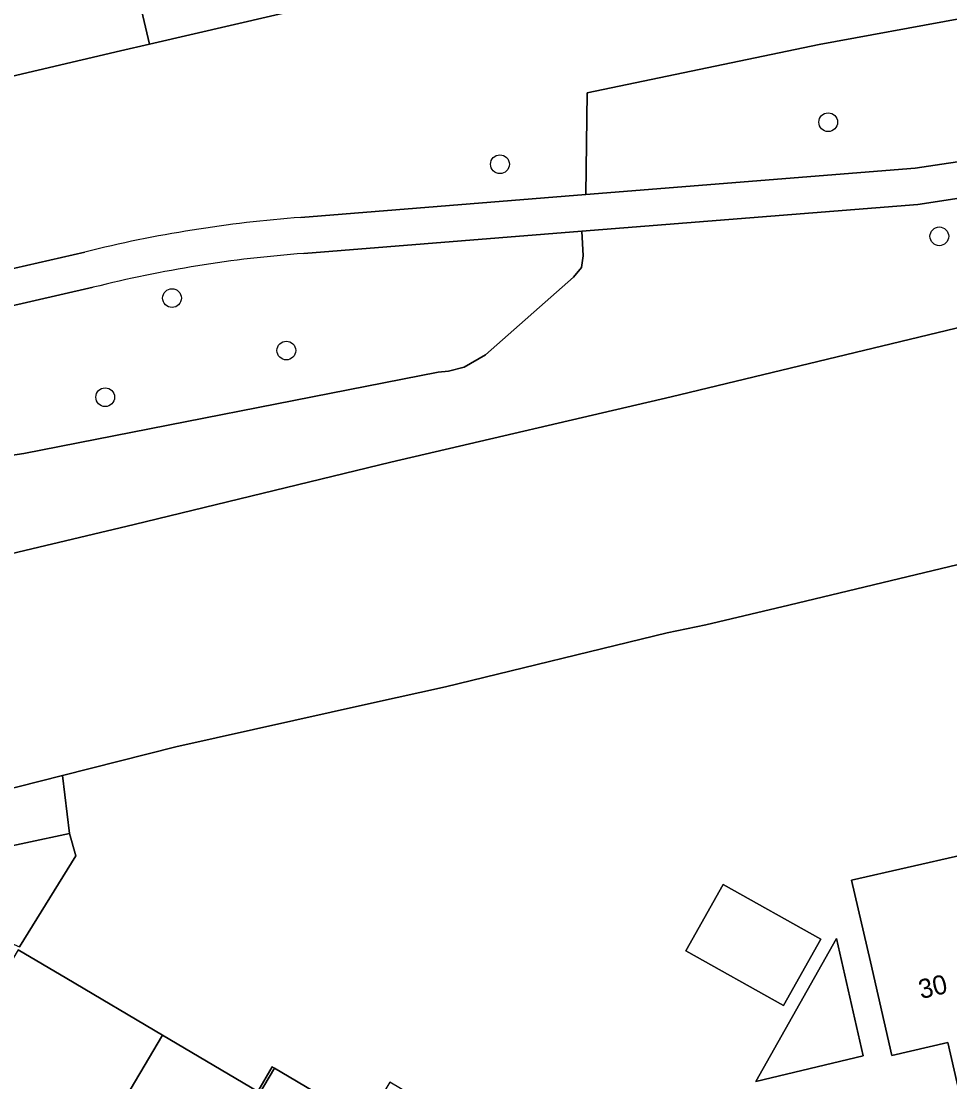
# Model space of a CAD drawing. Extents: x 158455 to 159797, y 387218 to 388672.
# Drawn here: x 159252.5 to 159300.9, y 388257.2 to 388312.5 of the extents above; entities that cross this region are included whole.
import ezdxf

# ---------------------------------------------------------------- set-up
doc = ezdxf.new("R2010")
doc.units = 0
for name, color, linetype in [('IMGEO_Boom', 7, 'Continuous'), ('IMGEO_Erf', 7, 'Continuous'), ('IMGEO_Groenvoorziening', 7, 'Continuous'), ('IMGEO_Meer_plas_ven_vijver', 7, 'Continuous'), ('IMGEO_Pand', 7, 'Continuous'), ('IMGEO_Pand_nummerreeks', 7, 'Continuous'), ('IMGEO_Voetpad_halfverhard', 7, 'Continuous'), ('IMGEO_Walbescherming', 7, 'Continuous')]:
    doc.layers.add(name, color=color, linetype=linetype)

msp = doc.modelspace()

# ---------------------------------------------------------------- linework, layer by layer
at = {"layer": 'IMGEO_Boom'}
for centre in [(159294.579, 388307.234), (159277.461, 388305.042), (159300.373, 388301.282), (159260.359, 388298.062), (159266.32, 388295.324), (159256.875, 388292.891)]:
    msp.add_circle(centre, 0.489, dxfattribs=at)
at = {"layer": 'IMGEO_Erf'}
for points in [[(159260.225, 388327.856), (159266.346, 388329.277), (159265.333, 388333.64), (159259.212, 388332.219), (159258.499, 388335.292), (159257.784, 388338.369), (159263.905, 388339.79), (159263.237, 388342.666), (159258.827, 388343.842), (159258.538, 388342.865), (159248.789, 388340.592), (159250.471, 388333.412), (159251.702, 388328.153), (159252.935, 388322.891), (159254.166, 388317.632), (159256.01, 388318.064), (159257.513, 388318.416), (159259.178, 388311.306), (159269.935, 388313.803), (159268.508, 388319.96), (159267.774, 388323.127), (159261.653, 388321.706), (159260.947, 388324.749)], [(159289.106, 388267.474), (159294.187, 388264.625), (159292.242, 388261.158), (159287.161, 388264.007)], [(159295.01, 388264.648), (159296.408, 388258.537), (159290.798, 388257.202)]]:
    msp.add_lwpolyline(points, close=True, dxfattribs=at)
for points in [[(159333.131, 388291.799), (159292.517, 388282.05), (159288.189, 388281.011), (159286.185, 388280.598), (159274.623, 388277.791), (159270.763, 388276.928), (159260.557, 388274.647), (159254.646, 388273.156), (159255.012, 388270.14), (159255.341, 388268.97), (159252.41, 388264.216)], [(159301.94, 388254.292), (159300.812, 388259.224), (159297.892, 388258.556), (159296.777, 388263.431), (159295.801, 388267.695), (159301.591, 388269.02)], [(159252.334, 388264.07), (159254.878, 388262.564), (159259.869, 388259.61), (159264.826, 388256.676), (159265.589, 388257.965), (159265.703, 388257.897), (159270.475, 388255.074)]]:
    msp.add_lwpolyline(points, dxfattribs=at)
at = {"layer": 'IMGEO_Groenvoorziening'}
for points in [[(159307.841, 388314.372), (159310.977, 388315.539), (159312.544, 388316.175), (159315.729, 388317.184), (159319.002, 388317.854), (159321.995, 388318.207), (159333.165, 388320.838), (159343.858, 388323.175), (159342.071, 388330.721), (159328.704, 388327.555), (159318.347, 388325.132), (159314.646, 388324.254), (159304.918, 388321.956), (159276.763, 388315.386), (159273.375, 388314.601), (159269.935, 388313.803), (159259.178, 388311.306), (159257.674, 388310.954), (159247.069, 388308.471)], [(159342.752, 388305.802), (159346.891, 388306.875), (159349.242, 388307.682), (159347.574, 388314.903), (159345.898, 388314.561), (159340.972, 388313.292), (159302.987, 388303.508), (159299.261, 388302.944), (159281.729, 388301.546), (159281.805, 388300.266), (159281.708, 388299.653), (159281.297, 388299.155), (159276.708, 388295.101), (159275.6, 388294.464), (159274.774, 388294.244), (159274.23, 388294.196), (159252.627, 388289.946), (159245.102, 388288.821)], [(159267.079, 388302.271), (159281.932, 388303.456), (159282.013, 388308.765), (159294.111, 388311.28), (159301.499, 388312.635), (159302.528, 388312.804), (159305.225, 388313.449), (159307.841, 388314.372)], [(159247.324, 388283.633), (159258.387, 388286.258), (159271.765, 388289.496), (159286.393, 388292.914), (159340.502, 388305.946)], [(159256.249, 388298.624), (159243.452, 388295.696), (159245.102, 388288.821), (159252.627, 388289.946), (159274.23, 388294.196), (159274.774, 388294.244), (159275.6, 388294.464), (159276.708, 388295.101), (159281.297, 388299.155), (159281.708, 388299.653), (159281.805, 388300.266), (159281.729, 388301.546), (159267.226, 388300.389)], [(159243.011, 388297.531), (159255.817, 388300.461)], [(159250.447, 388269.154), (159255.012, 388270.14), (159254.646, 388273.156), (159249.974, 388271.978)]]:
    msp.add_lwpolyline(points, dxfattribs=at)
for points in [[(159281.932, 388303.456), (159299.11, 388304.831), (159302.704, 388305.375), (159345.463, 388316.396), (159343.858, 388323.175), (159333.165, 388320.838), (159321.995, 388318.207), (159319.002, 388317.854), (159315.729, 388317.184), (159312.544, 388316.175), (159310.977, 388315.539), (159307.841, 388314.372), (159305.225, 388313.449), (159302.528, 388312.804), (159301.499, 388312.635), (159294.111, 388311.28), (159282.013, 388308.765)], [(159255.341, 388268.97), (159255.012, 388270.14), (159250.447, 388269.154), (159250.346, 388265.114), (159252.41, 388264.216)]]:
    msp.add_lwpolyline(points, close=True, dxfattribs=at)
for centre, radius, start, end in [((159272.043, 388235.446), 67.009, 94.24792, 104.01279), ((159272.005, 388235.652), 64.913, 94.22177, 104.04712)]:
    msp.add_arc(centre, radius, start, end, dxfattribs=at)
at = {"layer": 'IMGEO_Meer_plas_ven_vijver'}
for points in [[(159340.502, 388305.946), (159286.393, 388292.914), (159271.765, 388289.496), (159258.387, 388286.258), (159247.324, 388283.633)], [(159249.974, 388271.978), (159254.646, 388273.156), (159260.557, 388274.647), (159270.763, 388276.928), (159274.623, 388277.791), (159286.185, 388280.598), (159288.189, 388281.011), (159292.517, 388282.05), (159333.131, 388291.799)]]:
    msp.add_lwpolyline(points, dxfattribs=at)
at = {"layer": 'IMGEO_Pand'}
for points in [[(159256.01, 388318.064), (159254.166, 388317.632), (159245.411, 388315.608), (159246.117, 388312.594), (159244.549, 388312.226), (159245.119, 388309.791), (159246.674, 388310.155), (159247.069, 388308.471), (159257.674, 388310.954), (159259.178, 388311.306), (159257.513, 388318.416)], [(159304.808, 388254.948), (159301.591, 388269.02), (159295.801, 388267.695), (159296.777, 388263.431), (159297.892, 388258.556), (159300.812, 388259.224), (159301.94, 388254.292)], [(159294.187, 388264.625), (159289.106, 388267.474), (159287.161, 388264.007), (159292.242, 388261.158)], [(159290.798, 388257.202), (159296.408, 388258.537), (159295.01, 388264.648)], [(159259.869, 388259.61), (159254.878, 388262.564), (159252.334, 388264.07), (159247.595, 388256.062), (159250.144, 388254.569), (159252.628, 388253.114), (159250.785, 388250), (159250.024, 388248.713), (159252.53, 388247.23), (159254.172, 388250)], [(159252.53, 388247.23), (159255.037, 388245.746), (159257.637, 388250), (159260.142, 388248.517), (159261.022, 388250), (159265.703, 388257.897), (159265.589, 388257.965), (159264.826, 388256.676), (159259.869, 388259.61), (159254.172, 388250)], [(159260.142, 388248.517), (159260.316, 388248.414), (159261.246, 388250), (159262.58, 388252.277), (159266.466, 388250), (159267.336, 388249.49), (159266.836, 388248.636), (159269.692, 388246.962), (159270.223, 388247.867), (159275.382, 388244.843), (159276.62, 388246.957), (159278.556, 388250.262), (159278.21, 388250.467), (159273.552, 388253.224), (159274.801, 388255.335), (159271.711, 388257.163), (159270.475, 388255.074), (159265.703, 388257.897), (159261.022, 388250)]]:
    msp.add_lwpolyline(points, close=True, dxfattribs=at)
at = {"layer": 'IMGEO_Voetpad_halfverhard'}
for points in [[(159267.226, 388300.389), (159281.729, 388301.546), (159299.261, 388302.944), (159302.987, 388303.508), (159340.972, 388313.292), (159345.898, 388314.561), (159345.463, 388316.396), (159302.704, 388305.375), (159299.11, 388304.831), (159281.932, 388303.456), (159267.079, 388302.271)], [(159255.817, 388300.461), (159243.011, 388297.531), (159243.452, 388295.696), (159256.249, 388298.624)]]:
    msp.add_lwpolyline(points, dxfattribs=at)
for centre, radius, start, end in [((159272.043, 388235.446), 67.009, 94.24792, 104.01279), ((159272.005, 388235.652), 64.913, 94.22177, 104.04712)]:
    msp.add_arc(centre, radius, start, end, dxfattribs=at)
at = {"layer": 'IMGEO_Walbescherming'}
for points in [[(159286.393, 388292.914), (159271.765, 388289.496)], [(159258.387, 388286.258), (159247.324, 388283.633)], [(159286.185, 388280.598), (159274.623, 388277.791)], [(159260.557, 388274.647), (159249.974, 388271.978)]]:
    msp.add_lwpolyline(points, dxfattribs=at)

# ---------------------------------------------------------------- texts
at = {"layer": 'IMGEO_Pand_nummerreeks'}
msp.add_text('30', height=1, rotation=12.9749, dxfattribs=at).set_placement((159299.417, 388261.494))

doc.saveas('drawing.dxf')
